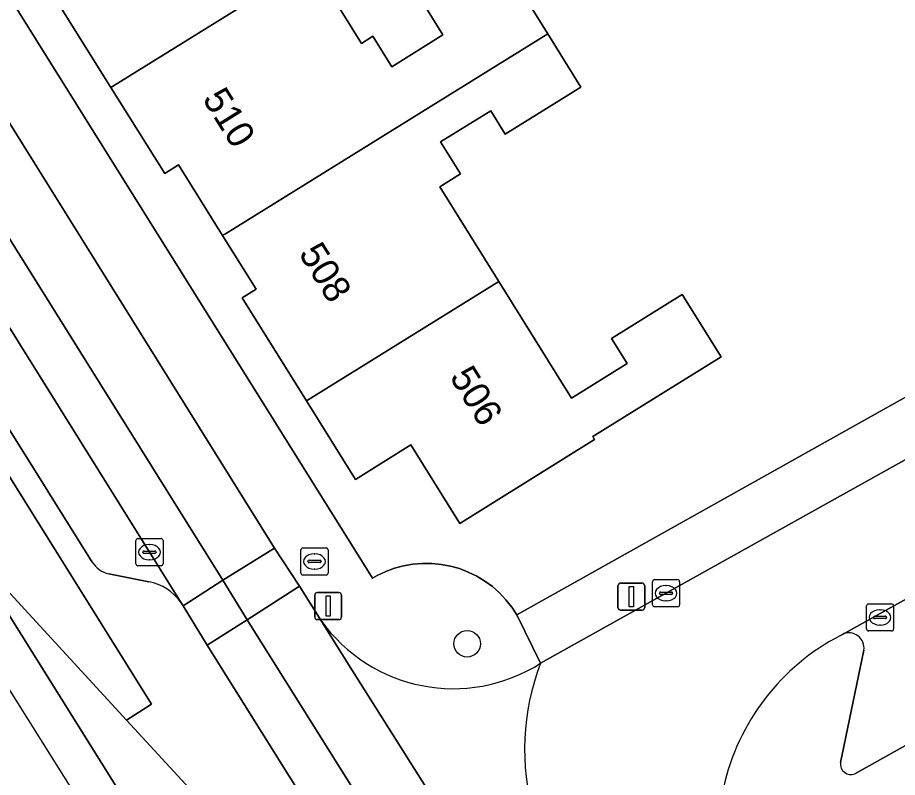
# Model space of a CAD drawing. Extents: x 159664 to 160323, y 385312 to 386115.
# Drawn here: x 159782.91 to 159815.37, y 385696.1 to 385724.14 of the extents above; entities that cross this region are included whole.
import ezdxf

# ---------------------------------------------------------------- set-up
doc = ezdxf.new("R2010")
doc.units = 0
for name, color, linetype in [('IMGEO_Berm_groen', 7, 'Continuous'), ('IMGEO_Boom', 7, 'Continuous'), ('IMGEO_Brandkraan', 7, 'Continuous'), ('IMGEO_Erf', 7, 'Continuous'), ('IMGEO_Fietspad_gesloten', 7, 'Continuous'), ('IMGEO_Kolk', 7, 'Continuous'), ('IMGEO_Lichtmast', 7, 'Continuous'), ('IMGEO_OVBaan_gesloten', 7, 'Continuous'), ('IMGEO_Pand', 7, 'Continuous'), ('IMGEO_Pand_nummerreeks', 7, 'Continuous'), ('IMGEO_Parkeervlak_open', 7, 'Continuous'), ('IMGEO_Rijbaan_lokaal_open', 7, 'Continuous'), ('IMGEO_Rijbaan_regionaal_gesloten', 7, 'Continuous'), ('IMGEO_Voetpad_halfverhard', 7, 'Continuous'), ('IMGEO_Voetpad_open', 7, 'Continuous')]:
    doc.layers.add(name, color=color, linetype=linetype)

msp = doc.modelspace()

# ---------------------------------------------------------------- linework, layer by layer
at = {"layer": 'IMGEO_Berm_groen'}
msp.add_lwpolyline([(159741.681, 385767.621), (159751.4, 385752.066), (159752.689, 385750), (159761.118, 385736.492), (159770.872, 385720.842), (159780.646, 385705.182), (159780.739, 385705.042), (159781.231, 385704.397), (159786.921, 385698.214), (159787.841, 385698.811), (159765.302, 385734.925), (159755.872, 385750), (159743.134, 385770.363)], dxfattribs=at)
at = {"layer": 'IMGEO_Boom'}
msp.add_circle((159799.491, 385701.035), 0.489, dxfattribs=at)
at = {"layer": 'IMGEO_Brandkraan'}
for p, q in [((159793.359, 385703.645), (159793.359, 385704.497)), ((159793.434, 385704.571), (159794.286, 385704.571)), ((159794.36, 385704.497), (159794.36, 385703.645)), ((159793.661, 385704.114), (159794.059, 385704.114)), ((159793.847, 385704.351), (159793.872, 385704.351)), ((159793.618, 385704.065), (159793.618, 385704.077)), ((159794.056, 385704.028), (159793.658, 385704.028)), ((159793.87, 385703.791), (159793.845, 385703.791)), ((159794.102, 385704.077), (159794.102, 385704.065)), ((159794.286, 385703.571), (159793.434, 385703.571))]:
    msp.add_line(p, q, dxfattribs=at)
for points in [[(159793.359, 385703.645), (159793.359, 385704.497)], [(159793.434, 385704.571), (159794.286, 385704.571)], [(159794.36, 385704.497), (159794.36, 385703.645)], [(159794.286, 385703.571), (159793.434, 385703.571)]]:
    msp.add_lwpolyline(points, dxfattribs=at)
for centre, radius, start, end in [((159793.436, 385704.495), 0.0765, 91.552, 178.448), ((159793.436, 385704.495), 0.0765, 91.552, 178.448), ((159794.284, 385704.495), 0.0765, 1.552, 88.448), ((159794.284, 385704.495), 0.0765, 1.552, 88.448), ((159793.658, 385704.074), 0.0403, 85.8775, 175.7526), ((159794.063, 385704.076), 0.0386, 1.7309, 96.639), ((159793.655, 385704.064), 0.0366, 178.938, 274.7102), ((159794.059, 385704.071), 0.043, 264.8664, 352.4533), ((159793.436, 385703.647), 0.0765, 181.552, 268.448), ((159793.436, 385703.647), 0.0765, 181.552, 268.448), ((159794.284, 385703.647), 0.0765, 271.552, 358.448), ((159794.284, 385703.647), 0.0765, 271.552, 358.448)]:
    msp.add_arc(centre, radius, start, end, dxfattribs=at)
for centre, major_axis, ratio, start_param, end_param in [((159793.846, 385704.071), (-0.387, 0.002), 0.722429, 4.712389, 7.853982), ((159793.871, 385704.071), (-0.39, 0.002), 0.717154, 1.570796, 4.712389)]:
    msp.add_ellipse(centre, major_axis=major_axis, ratio=ratio, start_param=start_param, end_param=end_param, dxfattribs=at)
at = {"layer": 'IMGEO_Erf'}
for points in [[(159753.983, 385770.681), (159766.915, 385750), (159774.739, 385737.487), (159796.002, 385703.461), (159796.171, 385703.556), (159796.486, 385703.704), (159796.813, 385703.823), (159797.148, 385703.913), (159797.491, 385703.972), (159797.837, 385704.001), (159798.185, 385703.998), (159798.531, 385703.965), (159798.873, 385703.9), (159799.207, 385703.806), (159799.532, 385703.681), (159799.844, 385703.529), (159800.142, 385703.349), (159800.422, 385703.143), (159800.683, 385702.913), (159800.922, 385702.661), (159801.138, 385702.388), (159801.328, 385702.097), (159823.466, 385714.495)], [(159800.796, 385726.223), (159802.463, 385723.54), (159803.686, 385721.573), (159800.898, 385719.84), (159800.362, 385720.701), (159798.509, 385719.549), (159799.241, 385718.371), (159798.484, 385717.9), (159800.661, 385714.398), (159803.336, 385710.095), (159805.394, 385711.375), (159804.817, 385712.302), (159807.429, 385713.925), (159808.861, 385711.621), (159804.131, 385708.681), (159804.195, 385708.577), (159799.224, 385705.475), (159797.415, 385708.373), (159795.375, 385707.1), (159793.568, 385709.995), (159791.192, 385713.802), (159791.702, 385714.119), (159790.469, 385716.094), (159788.843, 385718.7), (159788.333, 385718.383), (159786.35, 385721.56), (159784.292, 385724.857)], [(159793.747, 385726.153), (159795.591, 385723.186), (159796.016, 385723.449), (159796.714, 385722.327), (159798.598, 385723.498), (159797.988, 385724.477)]]:
    msp.add_lwpolyline(points, dxfattribs=at)
at = {"layer": 'IMGEO_Fietspad_gesloten'}
for points in [[(159689.016, 385865.92), (159699.356, 385849.333), (159708.631, 385834.436), (159720.566, 385815.282), (159721.514, 385813.73), (159726.241, 385806.163), (159746.799, 385773.289), (159761.349, 385750), (159769.568, 385736.844), (159790.48, 385703.378), (159792.384, 385704.563), (159772.652, 385736.21), (159767.476, 385744.488), (159764.031, 385750), (159753.712, 385766.513), (159748.937, 385774.15), (159728.287, 385807.194), (159723.506, 385814.826), (159723.438, 385814.935), (159698.624, 385854.738), (159688.899, 385870.747), (159686.756, 385869.506), (159687.159, 385868.865)], [(159791.381, 385701.919), (159793.312, 385703.156), (159792.384, 385704.563), (159790.48, 385703.378)], [(159801.86, 385689.581), (159799.608, 385693.165), (159795.117, 385700.266), (159794.091, 385701.908), (159793.312, 385703.156), (159791.381, 385701.919), (159811.691, 385669.505), (159813.624, 385670.711), (159812.9, 385671.872), (159811.68, 385673.83), (159807.166, 385681.135), (159805.053, 385684.498)]]:
    msp.add_lwpolyline(points, close=True, dxfattribs=at)
at = {"layer": 'IMGEO_Kolk'}
for p, q in [((159787.271, 385703.988), (159787.271, 385704.84)), ((159787.346, 385704.914), (159788.198, 385704.914)), ((159788.272, 385704.84), (159788.272, 385703.988)), ((159787.53, 385704.408), (159787.53, 385704.42)), ((159787.573, 385704.457), (159787.971, 385704.457)), ((159787.759, 385704.694), (159787.784, 385704.694)), ((159788.014, 385704.42), (159788.014, 385704.408)), ((159787.968, 385704.371), (159787.57, 385704.371)), ((159787.782, 385704.134), (159787.757, 385704.134)), ((159788.198, 385703.914), (159787.346, 385703.914)), ((159806.331, 385702.474), (159806.331, 385703.326)), ((159806.406, 385703.4), (159807.258, 385703.4)), ((159806.819, 385703.18), (159806.844, 385703.18)), ((159807.332, 385703.326), (159807.332, 385702.474)), ((159806.59, 385702.894), (159806.59, 385702.906)), ((159807.028, 385702.857), (159806.63, 385702.857)), ((159806.633, 385702.943), (159807.031, 385702.943)), ((159807.074, 385702.906), (159807.074, 385702.894)), ((159806.842, 385702.62), (159806.817, 385702.62)), ((159814.301, 385702.506), (159815.153, 385702.506)), ((159807.258, 385702.4), (159806.406, 385702.4)), ((159814.226, 385701.58), (159814.226, 385702.432)), ((159814.714, 385702.286), (159814.739, 385702.286)), ((159815.227, 385702.432), (159815.227, 385701.58)), ((159814.485, 385702), (159814.485, 385702.012)), ((159814.923, 385701.963), (159814.525, 385701.963)), ((159814.528, 385702.049), (159814.926, 385702.049)), ((159814.969, 385702.012), (159814.969, 385702)), ((159815.153, 385701.506), (159814.301, 385701.506)), ((159814.737, 385701.726), (159814.712, 385701.726))]:
    msp.add_line(p, q, dxfattribs=at)
for points in [[(159787.271, 385703.988), (159787.271, 385704.84)], [(159787.346, 385704.914), (159788.198, 385704.914)], [(159788.272, 385704.84), (159788.272, 385703.988)], [(159788.198, 385703.914), (159787.346, 385703.914)], [(159806.331, 385702.474), (159806.331, 385703.326)], [(159806.406, 385703.4), (159807.258, 385703.4)], [(159807.332, 385703.326), (159807.332, 385702.474)], [(159814.301, 385702.506), (159815.153, 385702.506)], [(159807.258, 385702.4), (159806.406, 385702.4)], [(159814.226, 385701.58), (159814.226, 385702.432)], [(159815.227, 385702.432), (159815.227, 385701.58)], [(159815.153, 385701.506), (159814.301, 385701.506)]]:
    msp.add_lwpolyline(points, dxfattribs=at)
for centre, radius, start, end in [((159787.348, 385704.838), 0.0765, 91.552, 178.448), ((159787.348, 385704.838), 0.0765, 91.552, 178.448), ((159788.196, 385704.838), 0.0765, 1.552, 88.448), ((159788.196, 385704.838), 0.0765, 1.552, 88.448), ((159787.57, 385704.417), 0.0403, 85.8775, 175.7526), ((159787.975, 385704.419), 0.0386, 1.7309, 96.639), ((159787.567, 385704.407), 0.0366, 178.938, 274.7102), ((159787.971, 385704.414), 0.043, 264.8664, 352.4533), ((159787.348, 385703.99), 0.0765, 181.552, 268.448), ((159787.348, 385703.99), 0.0765, 181.552, 268.448), ((159788.196, 385703.99), 0.0765, 271.552, 358.448), ((159788.196, 385703.99), 0.0765, 271.552, 358.448), ((159806.408, 385703.324), 0.0765, 91.552, 178.448), ((159806.408, 385703.324), 0.0765, 91.552, 178.448), ((159807.256, 385703.324), 0.0765, 1.552, 88.448), ((159807.256, 385703.324), 0.0765, 1.552, 88.448), ((159806.63, 385702.903), 0.0403, 85.8775, 175.7526), ((159806.627, 385702.893), 0.0366, 178.938, 274.7102), ((159807.031, 385702.9), 0.043, 264.8664, 352.4533), ((159807.035, 385702.905), 0.0386, 1.7309, 96.639), ((159806.408, 385702.476), 0.0765, 181.552, 268.448), ((159806.408, 385702.476), 0.0765, 181.552, 268.448), ((159807.256, 385702.476), 0.0765, 271.552, 358.448), ((159807.256, 385702.476), 0.0765, 271.552, 358.448), ((159814.303, 385702.43), 0.0765, 91.552, 178.448), ((159814.303, 385702.43), 0.0765, 91.552, 178.448), ((159815.151, 385702.43), 0.0765, 1.552, 88.448), ((159815.151, 385702.43), 0.0765, 1.552, 88.448), ((159814.525, 385702.009), 0.0403, 85.8775, 175.7526), ((159814.522, 385701.999), 0.0366, 178.938, 274.7102), ((159814.926, 385702.006), 0.043, 264.8664, 352.4533), ((159814.93, 385702.011), 0.0386, 1.7309, 96.639), ((159814.303, 385701.582), 0.0765, 181.552, 268.448), ((159814.303, 385701.582), 0.0765, 181.552, 268.448), ((159815.151, 385701.582), 0.0765, 271.552, 358.448), ((159815.151, 385701.582), 0.0765, 271.552, 358.448)]:
    msp.add_arc(centre, radius, start, end, dxfattribs=at)
for centre, major_axis, ratio, start_param, end_param in [((159787.758, 385704.414), (-0.387, 0.002), 0.722429, 4.712389, 7.853982), ((159787.783, 385704.414), (-0.39, 0.002), 0.717154, 1.570796, 4.712389), ((159806.818, 385702.9), (-0.387, 0.002), 0.722429, 4.712389, 7.853982), ((159806.843, 385702.9), (-0.39, 0.002), 0.717154, 1.570796, 4.712389), ((159814.713, 385702.006), (-0.387, 0.002), 0.722429, 4.712389, 7.853982), ((159814.738, 385702.006), (-0.39, 0.002), 0.717154, 1.570796, 4.712389)]:
    msp.add_ellipse(centre, major_axis=major_axis, ratio=ratio, start_param=start_param, end_param=end_param, dxfattribs=at)
at = {"layer": 'IMGEO_Lichtmast'}
for p, q in [((159805.054, 385702.375), (159805.054, 385703.175)), ((159805.054, 385703.175), (159805.054, 385702.375)), ((159805.154, 385703.275), (159805.944, 385703.275)), ((159805.944, 385703.275), (159805.154, 385703.275)), ((159806.044, 385703.175), (159806.044, 385702.375)), ((159806.044, 385702.375), (159806.044, 385703.175)), ((159793.867, 385702.026), (159793.867, 385702.826)), ((159793.867, 385702.826), (159793.867, 385702.026)), ((159793.967, 385702.926), (159794.757, 385702.926)), ((159794.757, 385702.926), (159793.967, 385702.926)), ((159794.857, 385702.826), (159794.857, 385702.026)), ((159794.857, 385702.026), (159794.857, 385702.826)), ((159805.944, 385702.275), (159805.154, 385702.275)), ((159805.154, 385702.275), (159805.944, 385702.275)), ((159794.757, 385701.926), (159793.967, 385701.926)), ((159793.967, 385701.926), (159794.757, 385701.926))]:
    msp.add_line(p, q, dxfattribs=at)
for points in [[(159805.474, 385703.15), (159805.624, 385703.15), (159805.624, 385702.4), (159805.474, 385702.4), (159805.474, 385703.15)], [(159794.287, 385702.801), (159794.437, 385702.801), (159794.437, 385702.051), (159794.287, 385702.051), (159794.287, 385702.801)]]:
    msp.add_lwpolyline(points, dxfattribs=at)
for centre, start, end in [((159805.154, 385703.175), 90, 180), ((159805.154, 385703.175), 90, 180), ((159805.944, 385703.175), 0, 90), ((159805.944, 385703.175), 360, 90), ((159793.967, 385702.826), 90, 180), ((159793.967, 385702.826), 90, 180), ((159794.757, 385702.826), 0, 90), ((159794.757, 385702.826), 360, 90), ((159805.154, 385702.375), 180, 270), ((159805.154, 385702.375), 180, 270), ((159805.944, 385702.375), 270, 0), ((159805.944, 385702.375), 270, 0), ((159793.967, 385702.026), 180, 270), ((159793.967, 385702.026), 180, 270), ((159794.757, 385702.026), 270, 0), ((159794.757, 385702.026), 270, 0)]:
    msp.add_arc(centre, 0.1, start, end, dxfattribs=at)
at = {"layer": 'IMGEO_OVBaan_gesloten'}
msp.add_lwpolyline([(159792.121, 385692.388), (159792.033, 385692.538), (159791.432, 385693.325), (159786.921, 385698.214), (159781.231, 385704.397), (159780.739, 385705.042), (159811.019, 385656.607), (159814.156, 385651.736), (159806.941, 385666.857), (159803.399, 385674.287), (159803.047, 385675.001), (159802.957, 385675.162)], close=True, dxfattribs=at)
at = {"layer": 'IMGEO_Pand'}
for points in [[(159793.747, 385726.153), (159792.017, 385728.936), (159792.426, 385729.191), (159791.586, 385730.542), (159793.482, 385731.721), (159794.091, 385730.741), (159796.856, 385732.46), (159795.221, 385735.091), (159790.522, 385732.174), (159783.358, 385727.726), (159783.251, 385727.66), (159784.801, 385725.176), (159784.292, 385724.857), (159786.35, 385721.56), (159786.439, 385721.616), (159793.589, 385726.055)], [(159802.463, 385723.54), (159800.796, 385726.223), (159797.988, 385724.477), (159798.598, 385723.498), (159796.714, 385722.327), (159796.016, 385723.449), (159795.591, 385723.186), (159793.747, 385726.153), (159793.589, 385726.055), (159786.439, 385721.616), (159786.35, 385721.56), (159788.333, 385718.383), (159788.843, 385718.7), (159790.469, 385716.094), (159790.574, 385716.159), (159797.806, 385720.649)], [(159797.806, 385720.649), (159790.574, 385716.159), (159790.469, 385716.094), (159791.702, 385714.119), (159791.192, 385713.802), (159793.568, 385709.995), (159800.661, 385714.398), (159798.484, 385717.9), (159799.241, 385718.371), (159798.509, 385719.549), (159800.362, 385720.701), (159800.898, 385719.84), (159803.686, 385721.573), (159802.463, 385723.54)], [(159793.568, 385709.995), (159795.375, 385707.1), (159797.415, 385708.373), (159799.224, 385705.475), (159804.195, 385708.577), (159804.131, 385708.681), (159808.861, 385711.621), (159807.429, 385713.925), (159804.817, 385712.302), (159805.394, 385711.375), (159803.336, 385710.095), (159800.661, 385714.398)]]:
    msp.add_lwpolyline(points, close=True, dxfattribs=at)
at = {"layer": 'IMGEO_Parkeervlak_open'}
for points in [[(159788.935, 385702.551), (159778.388, 385719.445), (159767.282, 385737.246), (159759.303, 385750), (159745.908, 385771.421), (159735.48, 385788.106), (159733.256, 385791.672)], [(159733.281, 385787.847), (159756.947, 385750), (159766.08, 385735.395), (159785.658, 385704.051)], [(159831.63, 385711.577), (159813.337, 385701.382)], [(159813.802, 385696.241), (159820.77, 385700.134), (159830.024, 385705.276), (159830.1, 385705.312)], [(159786.268, 385703.609), (159787.742, 385703.322)], [(159814.131, 385700.793), (159813.27, 385696.65)]]:
    msp.add_lwpolyline(points, dxfattribs=at)
for centre, radius, start, end in [((159786.523, 385704.603), 1.026, 212.5437, 255.6028), ((159787.431, 385701.533), 1.816, 34.1025, 80.1508), ((159813.576, 385700.875), 0.561, 351.5921, 115.2708), ((159813.654, 385696.599), 0.388, 172.5022, 292.3919)]:
    msp.add_arc(centre, radius, start, end, dxfattribs=at)
at = {"layer": 'IMGEO_Rijbaan_lokaal_open'}
for points in [[(159720.286, 385813.027), (159720.121, 385812.906), (159720.687, 385811.648), (159723.154, 385802.631), (159723.446, 385802.492), (159731.268, 385794.861), (159733.256, 385791.672), (159735.48, 385788.106), (159745.908, 385771.421), (159759.303, 385750), (159767.282, 385737.246), (159778.388, 385719.445), (159788.935, 385702.551), (159789.008, 385702.435), (159790.48, 385703.378), (159769.568, 385736.844), (159761.349, 385750), (159746.799, 385773.289), (159726.241, 385806.163), (159720.44, 385812.85)], [(159791.381, 385701.919), (159790.48, 385703.378), (159789.008, 385702.435), (159789.895, 385700.988)], [(159791.381, 385701.919), (159789.895, 385700.988), (159810.189, 385668.56), (159811.691, 385669.505)]]:
    msp.add_lwpolyline(points, close=True, dxfattribs=at)
for points in [[(159852.75, 385728.539), (159828.906, 385715.245), (159823.5, 385712.196), (159802.203, 385700.317)], [(159813.27, 385701.345), (159813.337, 385701.382), (159831.63, 385711.577), (159836.373, 385714.273), (159852.229, 385723.11)], [(159794.091, 385701.908), (159795.117, 385700.266), (159799.608, 385693.165)]]:
    msp.add_lwpolyline(points, dxfattribs=at)
for centre, radius, start, end in [((159798.982, 385705.372), 5.994, 215.3049, 302.502), ((159817.131, 385693.905), 8.382, 117.4263, 167.4897), ((159810.384, 385697.15), 8.772, 158.8378, 196.0889), ((159810.384, 385697.15), 8.772, 158.8378, 196.0889)]:
    msp.add_arc(centre, radius, start, end, dxfattribs=at)
at = {"layer": 'IMGEO_Rijbaan_regionaal_gesloten'}
for points in [[(159722.474, 385795.185), (159793.146, 385682.519), (159877.337, 385546.343)], [(159857.295, 385582.597), (159847.008, 385599.042), (159836.763, 385615.483), (159826.472, 385631.922), (159816.223, 385648.36), (159814.529, 385651.059), (159814.156, 385651.736), (159811.019, 385656.607), (159780.739, 385705.042), (159780.646, 385705.182), (159770.872, 385720.842), (159761.118, 385736.492), (159752.689, 385750), (159751.4, 385752.066), (159741.681, 385767.621)]]:
    msp.add_lwpolyline(points, dxfattribs=at)
at = {"layer": 'IMGEO_Voetpad_halfverhard'}
for points in [[(159830.1, 385705.312), (159830.024, 385705.276), (159820.77, 385700.134), (159813.802, 385696.241)], [(159813.337, 385701.382), (159813.27, 385701.345)], [(159813.27, 385696.65), (159814.131, 385700.793)]]:
    msp.add_lwpolyline(points, dxfattribs=at)
for centre, radius, start, end in [((159817.131, 385693.905), 8.382, 117.4263, 167.4897), ((159813.576, 385700.875), 0.561, 351.5921, 115.2708), ((159813.654, 385696.599), 0.388, 172.5022, 292.3919)]:
    msp.add_arc(centre, radius, start, end, dxfattribs=at)
at = {"layer": 'IMGEO_Voetpad_open'}
for points in [[(159785.658, 385704.051), (159766.08, 385735.395), (159756.947, 385750), (159733.281, 385787.847), (159732.512, 385787.38), (159743.134, 385770.363), (159755.872, 385750), (159765.302, 385734.925), (159787.841, 385698.811), (159786.921, 385698.214), (159791.432, 385693.325), (159792.033, 385692.538), (159792.121, 385692.388), (159802.957, 385675.162), (159803.047, 385675.001), (159803.399, 385674.287), (159806.941, 385666.857), (159807.631, 385667.282), (159833.243, 385626.143), (159846.627, 385604.709), (159867.868, 385570.698)], [(159802.203, 385700.317), (159801.328, 385702.097), (159801.138, 385702.388), (159800.922, 385702.661), (159800.683, 385702.913), (159800.422, 385703.143), (159800.142, 385703.349), (159799.844, 385703.529), (159799.532, 385703.681), (159799.207, 385703.806), (159798.873, 385703.9), (159798.531, 385703.965), (159798.185, 385703.998), (159797.837, 385704.001), (159797.491, 385703.972), (159797.148, 385703.913), (159796.813, 385703.823), (159796.486, 385703.704), (159796.171, 385703.556), (159796.002, 385703.461), (159774.739, 385737.487), (159766.915, 385750), (159753.983, 385770.681)], [(159753.712, 385766.513), (159764.031, 385750), (159767.476, 385744.488), (159767.845, 385744.735), (159773.006, 385736.459), (159772.652, 385736.21), (159792.384, 385704.563), (159793.312, 385703.156), (159794.091, 385701.908)], [(159855.019, 385736.497), (159854.703, 385736.986), (159854.319, 385737.464), (159853.294, 385739.117), (159847.768, 385736.144), (159839.831, 385731.166), (159840.202, 385730.528), (159828.359, 385723.117), (159828.726, 385722.478), (159824.657, 385719.9), (159821.37, 385717.867), (159823.466, 385714.495), (159801.328, 385702.097), (159802.203, 385700.317), (159823.5, 385712.196)], [(159787.742, 385703.322), (159786.268, 385703.609)], [(159789.895, 385700.988), (159789.008, 385702.435), (159788.935, 385702.551)], [(159866.456, 385574.693), (159847.356, 385605.269), (159834.377, 385626.089), (159811.616, 385662.57), (159811.461, 385663.059), (159811.345, 385666.377), (159811.099, 385667.149), (159810.189, 385668.56), (159789.895, 385700.988)]]:
    msp.add_lwpolyline(points, dxfattribs=at)
for centre, radius, start, end in [((159786.523, 385704.603), 1.026, 212.5437, 255.6028), ((159787.431, 385701.533), 1.816, 34.1025, 80.1508), ((159798.982, 385705.372), 5.994, 215.3049, 302.502)]:
    msp.add_arc(centre, radius, start, end, dxfattribs=at)

# ---------------------------------------------------------------- texts
at = {"layer": 'IMGEO_Pand_nummerreeks'}
for s, rotation, p in [('510', 301.8878, (159789.702, 385721.143)), ('508', 301.8878, (159793.254, 385715.433)), ('506', 301.975, (159798.822, 385710.877))]:
    msp.add_text(s, height=1, rotation=rotation, dxfattribs=at).set_placement(p)

doc.saveas('drawing.dxf')
